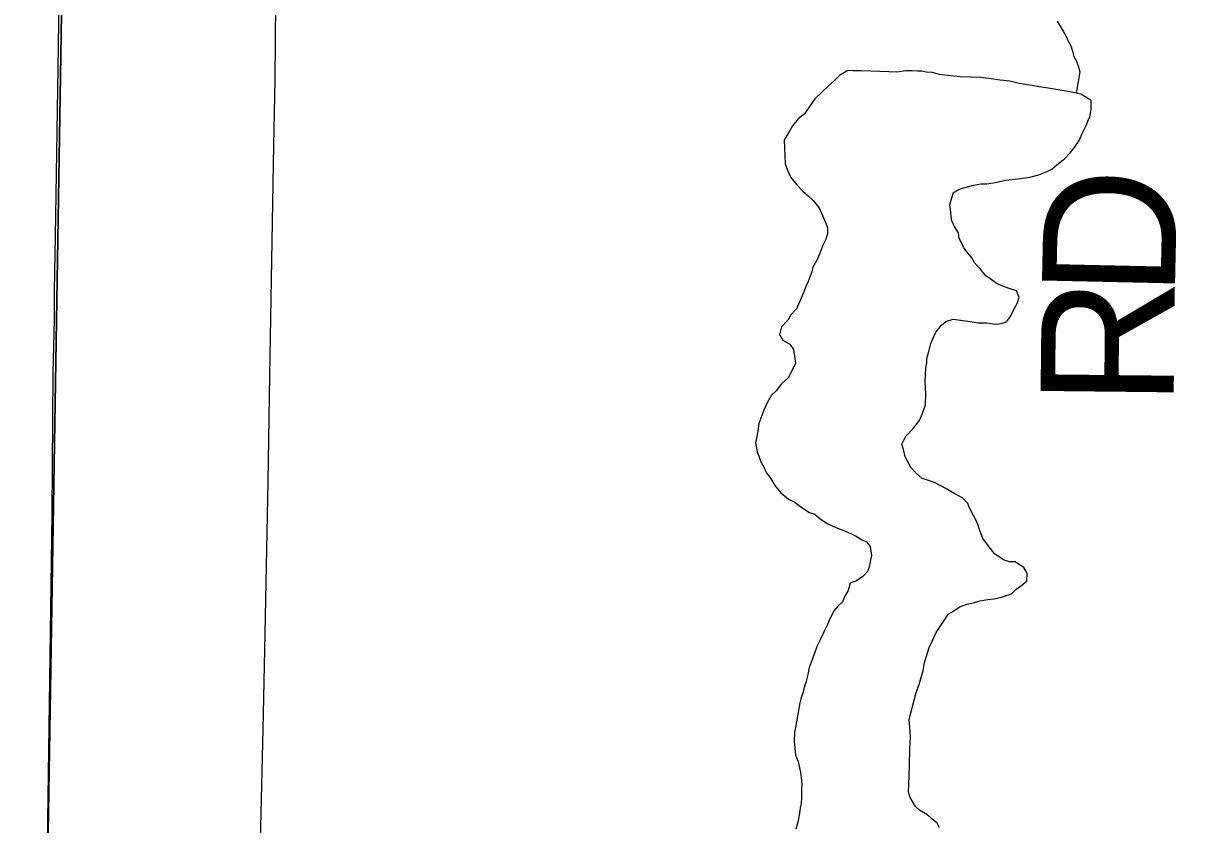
# Model space of a CAD drawing. Extents: x 2.4 to 73.1, y 4.5 to 25.6.
# Drawn here: x 48.0558 to 48.305, y 20.8549 to 21.0259 of the extents above; entities that cross this region are included whole.
import ezdxf

# ---------------------------------------------------------------- set-up
doc = ezdxf.new("R2010")
doc.units = 0
for name, color, linetype in [('GM_X_County_Road', 7, 'Continuous'), ('GM_X_Minor_Lake', 7, 'Continuous'), ('GM_X_Minor_River', 7, 'Continuous'), ('GM_X_Section', 7, 'Continuous'), ('GM_X_Township_Road_Text', 7, 'Continuous')]:
    doc.layers.add(name, color=color, linetype=linetype)

msp = doc.modelspace()

# ---------------------------------------------------------------- linework, layer by layer
at = {"layer": 'GM_X_County_Road'}
for points in [[(48.10486, 20.77493), (48.10509, 20.79105), (48.10586, 20.82709), (48.1062, 20.8417), (48.10651, 20.85444), (48.10702, 20.87525), (48.10746, 20.89577), (48.10805, 20.92809), (48.10845, 20.95077), (48.10926, 20.99988), (48.10957, 21.01386), (48.10974, 21.03033), (48.10996, 21.044), (48.11025, 21.06514), (48.11063, 21.08969), (48.11096, 21.11518), (48.11122, 21.12947), (48.11181, 21.16023), (48.11227, 21.18105), (48.11264, 21.20095), (48.11258, 21.20409), (48.11249, 21.20905)], [(48.05841, 20.67467), (48.05873, 20.70016), (48.05885, 20.70979), (48.05897, 20.71663), (48.05916, 20.7275), (48.05919, 20.73371), (48.05935, 20.74179), (48.05969, 20.7595), (48.06013, 20.79151), (48.06047, 20.81078), (48.06094, 20.84589), (48.06132, 20.87573), (48.06164, 20.89593), (48.06201, 20.92141), (48.06221, 20.95124), (48.06245, 20.96274), (48.06251, 20.96895), (48.06269, 20.98045), (48.06331, 21.02084), (48.06348, 21.03203), (48.06361, 21.03731), (48.06369, 21.04085)]]:
    msp.add_lwpolyline(points, dxfattribs=at)
at = {"layer": 'GM_X_Minor_Lake'}
for points in [[(48.28376, 21.00942), (48.28152, 21.01076), (48.27963, 21.01121), (48.27414, 21.01215), (48.27262, 21.01239), (48.2711, 21.01263), (48.26959, 21.01287), (48.26807, 21.01311), (48.26637, 21.01355), (48.26429, 21.01381), (48.26239, 21.01406), (48.26011, 21.01432), (48.25802, 21.01439), (48.25574, 21.01447), (48.25308, 21.01475), (48.25137, 21.01499), (48.24987, 21.01542), (48.24853, 21.01547), (48.24759, 21.01569), (48.24664, 21.01572), (48.2455, 21.01576), (48.24416, 21.0158), (48.24225, 21.01549), (48.24054, 21.01554), (48.23673, 21.01567), (48.23464, 21.01574), (48.23293, 21.01579), (48.23179, 21.01583), (48.23004, 21.01475), (48.22886, 21.01364), (48.22768, 21.01254), (48.22631, 21.01126), (48.22474, 21.00979), (48.22414, 21.00885), (48.22334, 21.00774), (48.22254, 21.00662), (48.22118, 21.00553), (48.21999, 21.00405), (48.21938, 21.00292), (48.21878, 21.00199), (48.21818, 21.00106), (48.21839, 20.99592), (48.21892, 20.99457), (48.21963, 20.99302), (48.22092, 20.99146), (48.22221, 20.99009), (48.22332, 20.9891), (48.22443, 20.98811), (48.22571, 20.98655), (48.2266, 20.98442), (48.22713, 20.98326), (48.22748, 20.9823), (48.22744, 20.98097), (48.22701, 20.97965), (48.2264, 20.97834), (48.22578, 20.97665), (48.22516, 20.97534), (48.22435, 20.97385), (48.22413, 20.9729), (48.22372, 20.97196), (48.22331, 20.97084), (48.22289, 20.9699), (48.22248, 20.96877), (48.22186, 20.96727), (48.22125, 20.96596), (48.22083, 20.96502), (48.21965, 20.96373), (48.21904, 20.96261), (48.21766, 20.96113), (48.21723, 20.95943), (48.21795, 20.95827), (48.21945, 20.95746), (48.22017, 20.95629), (48.22049, 20.95438), (48.22066, 20.95342), (48.21984, 20.95174), (48.21903, 20.95024), (48.21766, 20.94896), (48.21647, 20.94747), (48.21548, 20.94655), (48.21467, 20.94506), (48.21386, 20.94337), (48.21323, 20.94168), (48.21282, 20.94055), (48.21257, 20.93885), (48.21235, 20.93772), (48.21211, 20.93639), (48.21243, 20.93448), (48.21278, 20.93352), (48.21331, 20.93217), (48.21385, 20.9312), (48.21439, 20.93004), (48.2153, 20.92887), (48.2162, 20.92732), (48.21749, 20.92575), (48.21916, 20.92437), (48.22047, 20.92375), (48.22177, 20.92276), (48.22364, 20.92155), (48.22476, 20.92114), (48.22588, 20.92015)], [(48.28376, 21.00942), (48.28152, 21.01076), (48.27963, 21.01121), (48.27414, 21.01215), (48.27262, 21.01239), (48.2711, 21.01263), (48.26959, 21.01287), (48.26807, 21.01311), (48.26637, 21.01355), (48.26429, 21.01381), (48.26239, 21.01406), (48.26011, 21.01432), (48.25802, 21.01439), (48.25574, 21.01447), (48.25308, 21.01475), (48.25137, 21.01499), (48.24987, 21.01542), (48.24853, 21.01547), (48.24759, 21.01569), (48.24664, 21.01572), (48.2455, 21.01576), (48.24416, 21.0158), (48.24225, 21.01549), (48.24054, 21.01554), (48.23673, 21.01567), (48.23464, 21.01574), (48.23293, 21.01579), (48.23179, 21.01583), (48.23004, 21.01475), (48.22886, 21.01364), (48.22768, 21.01254), (48.22631, 21.01126), (48.22474, 21.00979), (48.22414, 21.00885), (48.22334, 21.00774), (48.22254, 21.00662), (48.22118, 21.00553), (48.21999, 21.00405), (48.21938, 21.00292), (48.21878, 21.00199), (48.21818, 21.00106), (48.21839, 20.99592), (48.21892, 20.99457), (48.21963, 20.99302), (48.22092, 20.99146), (48.22221, 20.99009), (48.22332, 20.9891), (48.22443, 20.98811), (48.22571, 20.98655), (48.2266, 20.98442), (48.22713, 20.98326), (48.22748, 20.9823), (48.22744, 20.98097), (48.22701, 20.97965), (48.2264, 20.97834), (48.22578, 20.97665), (48.22516, 20.97534), (48.22435, 20.97385), (48.22413, 20.9729), (48.22372, 20.97196), (48.22331, 20.97084), (48.22289, 20.9699), (48.22248, 20.96877), (48.22186, 20.96727), (48.22125, 20.96596), (48.22083, 20.96502), (48.21965, 20.96373), (48.21904, 20.96261), (48.21766, 20.96113), (48.21723, 20.95943), (48.21795, 20.95827), (48.21945, 20.95746), (48.22017, 20.95629), (48.22049, 20.95438), (48.22066, 20.95342), (48.21984, 20.95174), (48.21903, 20.95024), (48.21766, 20.94896), (48.21647, 20.94747), (48.21548, 20.94655), (48.21467, 20.94506), (48.21386, 20.94337), (48.21323, 20.94168), (48.21282, 20.94055), (48.21257, 20.93885), (48.21235, 20.93772), (48.21211, 20.93639), (48.21243, 20.93448), (48.21278, 20.93352), (48.21331, 20.93217), (48.21385, 20.9312), (48.21439, 20.93004), (48.2153, 20.92887), (48.2162, 20.92732), (48.21749, 20.92575), (48.21916, 20.92437), (48.22047, 20.92375), (48.22177, 20.92276), (48.22364, 20.92155), (48.22476, 20.92114), (48.22588, 20.92015)], [(48.25353, 20.98715), (48.25396, 20.98866), (48.25438, 20.98978), (48.25554, 20.99051), (48.25862, 20.99136), (48.26015, 20.99169), (48.26148, 20.99164), (48.26321, 20.99196), (48.26551, 20.99246), (48.26818, 20.99275), (48.27067, 20.99305), (48.27259, 20.99356), (48.27432, 20.99426), (48.2753, 20.9948), (48.27686, 20.99608), (48.27803, 20.99699), (48.27921, 20.99828), (48.2802, 20.99939), (48.2812, 21.00088), (48.28182, 21.00238), (48.28264, 21.00407), (48.28305, 21.00501), (48.28346, 21.00594), (48.2837, 21.00746), (48.28374, 21.00898), (48.28376, 21.00942)], [(48.25353, 20.98715), (48.25396, 20.98866), (48.25438, 20.98978), (48.25554, 20.99051), (48.25862, 20.99136), (48.26015, 20.99169), (48.26148, 20.99164), (48.26321, 20.99196), (48.26551, 20.99246), (48.26818, 20.99275), (48.27067, 20.99305), (48.27259, 20.99356), (48.27432, 20.99426), (48.2753, 20.9948), (48.27686, 20.99608), (48.27803, 20.99699), (48.27921, 20.99828), (48.2802, 20.99939), (48.2812, 21.00088), (48.28182, 21.00238), (48.28264, 21.00407), (48.28305, 21.00501), (48.28346, 21.00594), (48.2837, 21.00746), (48.28374, 21.00898), (48.28376, 21.00942)], [(48.24495, 20.86759), (48.24506, 20.87101), (48.24515, 20.87367), (48.24502, 20.87576), (48.24488, 20.87729), (48.2451, 20.87823), (48.2464, 20.88314), (48.24703, 20.88483), (48.24746, 20.88634), (48.24789, 20.88784), (48.24813, 20.88955), (48.24855, 20.89087), (48.24918, 20.89275), (48.2498, 20.89406), (48.25062, 20.89593), (48.25162, 20.89742), (48.25262, 20.89891), (48.25322, 20.89984), (48.25419, 20.90038), (48.25575, 20.90147), (48.25729, 20.90199), (48.25882, 20.90232), (48.25998, 20.90266), (48.2617, 20.90299), (48.26304, 20.90313), (48.26457, 20.90346), (48.26669, 20.90415), (48.26767, 20.90507), (48.26864, 20.9058), (48.27001, 20.9069), (48.27007, 20.90861), (48.26934, 20.90977), (48.26841, 20.91037), (48.26748, 20.91098), (48.26633, 20.91101), (48.26501, 20.91144), (48.26408, 20.91204), (48.26315, 20.91264), (48.26059, 20.91596), (48.26007, 20.9175), (48.25937, 20.91942), (48.25865, 20.92078), (48.25775, 20.92252), (48.2574, 20.92348), (48.2563, 20.92466), (48.25461, 20.92548), (48.25255, 20.92669), (48.25031, 20.9279), (48.24861, 20.92853), (48.24767, 20.92875), (48.24637, 20.92993), (48.24527, 20.93111), (48.24455, 20.93247), (48.24401, 20.93344), (48.24368, 20.93497), (48.24333, 20.93612), (48.24415, 20.93781), (48.24573, 20.93947), (48.24711, 20.94113), (48.24773, 20.94264), (48.24836, 20.94452), (48.24844, 20.9468), (48.24833, 20.94946), (48.24842, 20.95231), (48.24865, 20.95345), (48.24868, 20.9544), (48.24911, 20.95591), (48.24954, 20.9576), (48.25016, 20.95911), (48.25057, 20.96004), (48.25176, 20.96153), (48.25274, 20.96225), (48.25428, 20.96277), (48.25788, 20.96227), (48.25958, 20.96203), (48.26149, 20.96197), (48.26338, 20.96171), (48.26453, 20.96186), (48.26568, 20.96221), (48.26648, 20.96332), (48.2673, 20.96501), (48.26791, 20.96613), (48.26833, 20.96745), (48.2678, 20.9688), (48.26667, 20.96921), (48.26479, 20.96985), (48.26347, 20.97046), (48.26236, 20.97126), (48.26124, 20.97206), (48.26014, 20.97342), (48.25885, 20.9748), (48.25831, 20.97577), (48.25721, 20.97713), (48.25648, 20.97811), (48.25559, 20.98004), (48.25544, 20.98119), (48.25453, 20.98255), (48.25399, 20.98371), (48.25384, 20.98486), (48.25369, 20.98619), (48.25353, 20.98715)], [(48.24495, 20.86759), (48.24506, 20.87101), (48.24515, 20.87367), (48.24502, 20.87576), (48.24488, 20.87729), (48.2451, 20.87823), (48.2464, 20.88314), (48.24703, 20.88483), (48.24746, 20.88634), (48.24789, 20.88784), (48.24813, 20.88955), (48.24855, 20.89087), (48.24918, 20.89275), (48.2498, 20.89406), (48.25062, 20.89593), (48.25162, 20.89742), (48.25262, 20.89891), (48.25322, 20.89984), (48.25419, 20.90038), (48.25575, 20.90147), (48.25729, 20.90199), (48.25882, 20.90232), (48.25998, 20.90266), (48.2617, 20.90299), (48.26304, 20.90313), (48.26457, 20.90346), (48.26669, 20.90415), (48.26767, 20.90507), (48.26864, 20.9058), (48.27001, 20.9069), (48.27007, 20.90861), (48.26934, 20.90977), (48.26841, 20.91037), (48.26748, 20.91098), (48.26633, 20.91101), (48.26501, 20.91144), (48.26408, 20.91204), (48.26315, 20.91264), (48.26059, 20.91596), (48.26007, 20.9175), (48.25937, 20.91942), (48.25865, 20.92078), (48.25775, 20.92252), (48.2574, 20.92348), (48.2563, 20.92466), (48.25461, 20.92548), (48.25255, 20.92669), (48.25031, 20.9279), (48.24861, 20.92853), (48.24767, 20.92875), (48.24637, 20.92993), (48.24527, 20.93111), (48.24455, 20.93247), (48.24401, 20.93344), (48.24368, 20.93497), (48.24333, 20.93612), (48.24415, 20.93781), (48.24573, 20.93947), (48.24711, 20.94113), (48.24773, 20.94264), (48.24836, 20.94452), (48.24844, 20.9468), (48.24833, 20.94946), (48.24842, 20.95231), (48.24865, 20.95345), (48.24868, 20.9544), (48.24911, 20.95591), (48.24954, 20.9576), (48.25016, 20.95911), (48.25057, 20.96004), (48.25176, 20.96153), (48.25274, 20.96225), (48.25428, 20.96277), (48.25788, 20.96227), (48.25958, 20.96203), (48.26149, 20.96197), (48.26338, 20.96171), (48.26453, 20.96186), (48.26568, 20.96221), (48.26648, 20.96332), (48.2673, 20.96501), (48.26791, 20.96613), (48.26833, 20.96745), (48.2678, 20.9688), (48.26667, 20.96921), (48.26479, 20.96985), (48.26347, 20.97046), (48.26236, 20.97126), (48.26124, 20.97206), (48.26014, 20.97342), (48.25885, 20.9748), (48.25831, 20.97577), (48.25721, 20.97713), (48.25648, 20.97811), (48.25559, 20.98004), (48.25544, 20.98119), (48.25453, 20.98255), (48.25399, 20.98371), (48.25384, 20.98486), (48.25369, 20.98619), (48.25353, 20.98715)], [(48.22588, 20.92015), (48.22756, 20.91914), (48.22925, 20.91833), (48.23094, 20.9177), (48.23244, 20.91708), (48.23357, 20.91647), (48.23487, 20.91567), (48.23581, 20.91525), (48.23654, 20.91428), (48.23686, 20.91237), (48.23664, 20.91142), (48.23641, 20.9101), (48.23599, 20.90897), (48.235, 20.90786), (48.23364, 20.90696), (48.23229, 20.90643), (48.23186, 20.90492), (48.23126, 20.9038), (48.23064, 20.90249), (48.22966, 20.90157), (48.22887, 20.90065), (48.22806, 20.89915), (48.22744, 20.89765), (48.22683, 20.89634), (48.22601, 20.89465), (48.2252, 20.89297), (48.22457, 20.89109), (48.22395, 20.88959), (48.22353, 20.88846), (48.22329, 20.88694), (48.22286, 20.88525), (48.22243, 20.88393), (48.22221, 20.88298), (48.2218, 20.88205), (48.22158, 20.88091), (48.22065, 20.87562), (48.22042, 20.87467), (48.22036, 20.87277), (48.22051, 20.87125), (48.22065, 20.86972), (48.22118, 20.86837), (48.22167, 20.86607), (48.22183, 20.86493), (48.22197, 20.86359), (48.22194, 20.86264), (48.22191, 20.86169), (48.22188, 20.86074), (48.22184, 20.85941), (48.22162, 20.85846), (48.22138, 20.85695), (48.22114, 20.85544), (48.22071, 20.85393)], [(48.22588, 20.92015), (48.22756, 20.91914), (48.22925, 20.91833), (48.23094, 20.9177), (48.23244, 20.91708), (48.23357, 20.91647), (48.23487, 20.91567), (48.23581, 20.91525), (48.23654, 20.91428), (48.23686, 20.91237), (48.23664, 20.91142), (48.23641, 20.9101), (48.23599, 20.90897), (48.235, 20.90786), (48.23364, 20.90696), (48.23229, 20.90643), (48.23186, 20.90492), (48.23126, 20.9038), (48.23064, 20.90249), (48.22966, 20.90157), (48.22887, 20.90065), (48.22806, 20.89915), (48.22744, 20.89765), (48.22683, 20.89634), (48.22601, 20.89465), (48.2252, 20.89297), (48.22457, 20.89109), (48.22395, 20.88959), (48.22353, 20.88846), (48.22329, 20.88694), (48.22286, 20.88525), (48.22243, 20.88393), (48.22221, 20.88298), (48.2218, 20.88205), (48.22158, 20.88091), (48.22065, 20.87562), (48.22042, 20.87467), (48.22036, 20.87277), (48.22051, 20.87125), (48.22065, 20.86972), (48.22118, 20.86837), (48.22167, 20.86607), (48.22183, 20.86493), (48.22197, 20.86359), (48.22194, 20.86264), (48.22191, 20.86169), (48.22188, 20.86074), (48.22184, 20.85941), (48.22162, 20.85846), (48.22138, 20.85695), (48.22114, 20.85544), (48.22071, 20.85393)], [(48.25138, 20.85425), (48.25084, 20.85522), (48.24973, 20.8562), (48.2488, 20.857), (48.24712, 20.858), (48.2462, 20.85879), (48.24512, 20.86073), (48.24477, 20.86188), (48.24483, 20.86359), (48.24488, 20.86531), (48.24495, 20.86759)], [(48.25138, 20.85425), (48.25084, 20.85522), (48.24973, 20.8562), (48.2488, 20.857), (48.24712, 20.858), (48.2462, 20.85879), (48.24512, 20.86073), (48.24477, 20.86188), (48.24483, 20.86359), (48.24488, 20.86531), (48.24495, 20.86759)]]:
    msp.add_lwpolyline(points, dxfattribs=at)
at = {"layer": 'GM_X_Minor_River'}
msp.add_lwpolyline([(48.27649, 21.02634), (48.27776, 21.0242), (48.2783, 21.02324), (48.27883, 21.02208), (48.27937, 21.02111), (48.27972, 21.01995), (48.28006, 21.0188), (48.2806, 21.01783), (48.28095, 21.01687), (48.28129, 21.01553), (48.28104, 21.01382), (48.28052, 21.01111)], dxfattribs=at)
at = {"layer": 'GM_X_Section'}
for points in [[(48.0642, 21.04105), (48.05603, 20.53889), (47.55455, 20.55178), (47.56537, 21.05389)], [(48.0642, 21.04105), (48.56812, 21.03025), (48.55876, 20.52755), (48.05603, 20.53889)]]:
    msp.add_lwpolyline(points, close=True, dxfattribs=at)

# ---------------------------------------------------------------- texts
at = {"layer": 'GM_X_Township_Road_Text'}
for s, rotation, p in [('D', 88.7359, (48.30156, 20.96729)), ('R', 89.3853, (48.30131, 20.94405))]:
    msp.add_text(s, height=0.02841, rotation=rotation, dxfattribs=at).set_placement(p)

doc.saveas('drawing.dxf')
